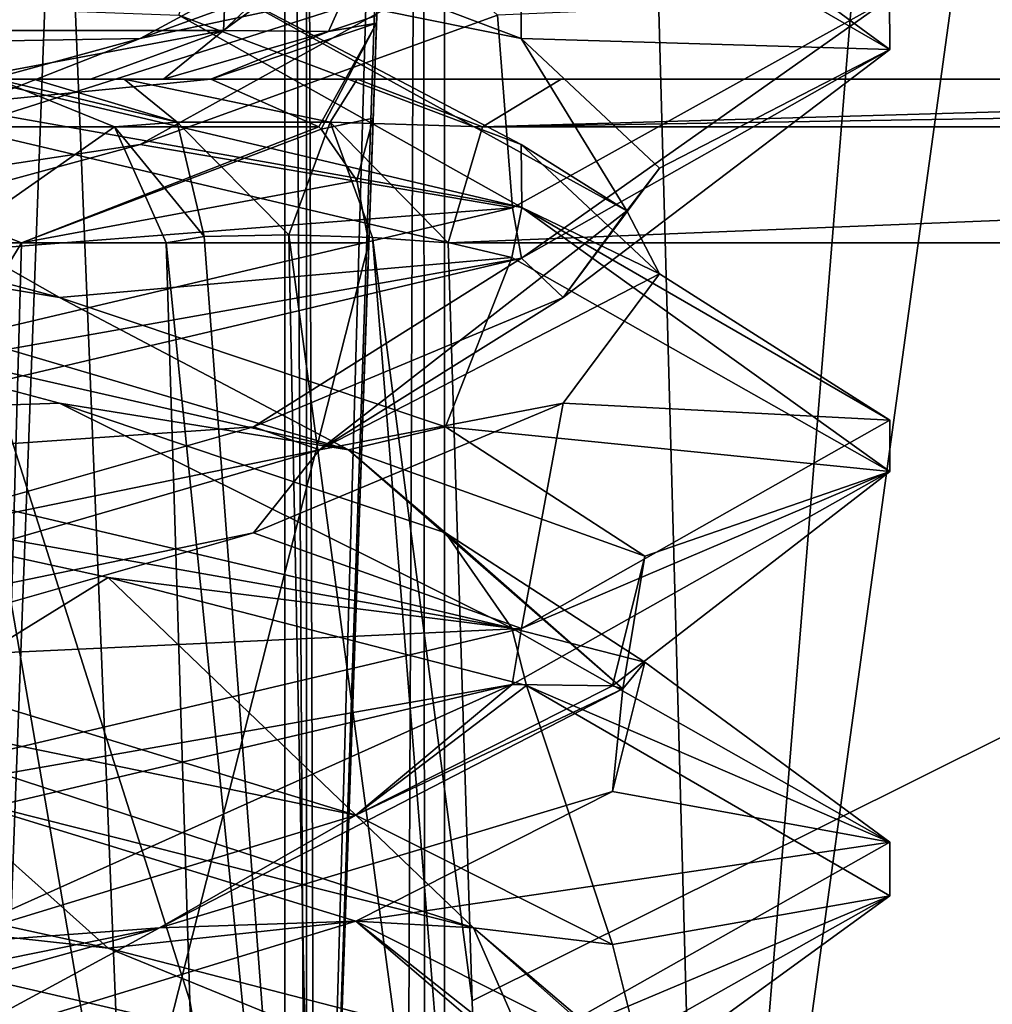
# Model space of a CAD drawing. Header units: millimetres. Extents: x -18.9 to 18.9, y -8.8 to 39.
# Tile 290 of 332: x 10.4 to 11.6, y 25.3 to 26.5. Entities that reach past the tile are written whole.
import ezdxf

# ---------------------------------------------------------------- set-up
doc = ezdxf.new("R2010")
doc.units = ezdxf.units.MM
doc.header["$LTSCALE"] = 41.718519
for name, color, linetype in [('1', 7, 'CONTINUOUS'), ('15', 7, 'CONTINUOUS'), ('177', 7, 'CONTINUOUS'), ('178', 7, 'CONTINUOUS'), ('181', 7, 'CONTINUOUS'), ('1895', 7, 'CONTINUOUS'), ('1896', 7, 'CONTINUOUS'), ('1897', 7, 'CONTINUOUS'), ('1898', 7, 'CONTINUOUS'), ('1899', 7, 'CONTINUOUS'), ('1900', 7, 'CONTINUOUS'), ('1901', 7, 'CONTINUOUS'), ('1902', 7, 'CONTINUOUS'), ('1903', 7, 'CONTINUOUS'), ('1916', 7, 'CONTINUOUS'), ('1917', 7, 'CONTINUOUS'), ('1918', 7, 'CONTINUOUS'), ('193', 7, 'CONTINUOUS'), ('2', 7, 'CONTINUOUS'), ('2008', 7, 'CONTINUOUS'), ('311', 7, 'CONTINUOUS'), ('313', 7, 'CONTINUOUS'), ('315', 7, 'CONTINUOUS'), ('32', 7, 'CONTINUOUS'), ('365', 7, 'CONTINUOUS'), ('366', 7, 'CONTINUOUS'), ('367', 7, 'CONTINUOUS'), ('392', 7, 'CONTINUOUS'), ('395', 7, 'CONTINUOUS'), ('396', 7, 'CONTINUOUS'), ('397', 7, 'CONTINUOUS'), ('7', 7, 'CONTINUOUS'), ('8', 7, 'CONTINUOUS')]:
    doc.layers.add(name, color=color, linetype=linetype)

msp = doc.modelspace()

# ---------------------------------------------------------------- linework, layer by layer
at = {"layer": '1', "color": 7, "linetype": 'Continuous'}
for points in [[(9.0291, 26.4, -14.874), (12.9799, 26.4, -11.588), (9.0598, -3.5, -14.8553), (9.0291, 26.4, -14.874)], [(9.0598, -3.5, -14.8553), (12.9799, 26.4, -11.588), (11.4495, -3.5, -13.1023), (9.0598, -3.5, -14.8553)], [(11.4495, -3.5, -13.1023), (12.9799, 26.4, -11.588), (13.5068, -3.5, -10.9693), (11.4495, -3.5, -13.1023)]]:
    msp.add_3dface(points, dxfattribs=at)
at = {"layer": '15', "color": 7, "linetype": 'Continuous'}
for points in [[(9.3355, 27.7834, 14.6836), (10.7441, -3.5, 13.6867), (9.3538, 28.967, 14.672), (9.3355, 27.7834, 14.6836)], [(9.3538, 28.967, 14.672), (10.7441, -3.5, 13.6867), (10.0229, 28.967, 14.2233), (9.3538, 28.967, 14.672)], [(10.0229, 28.967, 14.2233), (10.7441, -3.5, 13.6867), (10.7441, 28.967, 13.6867), (10.0229, 28.967, 14.2233)], [(9.3172, 26.6, 14.6952), (10.7441, -3.5, 13.6867), (9.3355, 27.7834, 14.6836), (9.3172, 26.6, 14.6952)], [(9.1871, 26.4658, 14.7769), (10.7441, -3.5, 13.6867), (9.3172, 26.6, 14.6952), (9.1871, 26.4658, 14.7769)], [(9.1731, 26.4554, 14.7856), (10.7441, -3.5, 13.6867), (9.1871, 26.4658, 14.7769), (9.1731, 26.4554, 14.7856)], [(9.021, 26.4, 14.8789), (10.7441, -3.5, 13.6867), (9.1731, 26.4554, 14.7856), (9.021, 26.4, 14.8789)], [(5.9019, -3.5, 16.3685), (10.7441, -3.5, 13.6867), (9.021, 26.4, 14.8789), (5.9019, -3.5, 16.3685)]]:
    msp.add_3dface(points, dxfattribs=at)
at = {"layer": '177', "color": 7, "linetype": 'Continuous'}
for points in [[(11.1255, 34.2886, -5.425), (11.1093, 34.229, -5.6856), (10.7802, 24.4, -5.425), (11.1255, 34.2886, -5.425)], [(11.1093, 34.229, -5.6856), (11.0598, 34.207, -5.9733), (10.7802, 24.4, -5.425), (11.1093, 34.229, -5.6856)], [(10.7475, 34.207, -6.7199), (10.2068, 34.207, -7.322), (10.3829, 24.4, -6.6473), (10.7475, 34.207, -6.7199)], [(10.7802, 24.4, -5.425), (10.7475, 34.207, -6.7199), (10.3829, 24.4, -6.6473), (10.7802, 24.4, -5.425)], [(11.0598, 34.207, -5.9733), (10.7475, 34.207, -6.7199), (10.7802, 24.4, -5.425), (11.0598, 34.207, -5.9733)]]:
    msp.add_3dface(points, dxfattribs=at)
at = {"layer": '178', "color": 7, "linetype": 'Continuous'}
for points in [[(11.1255, 34.2886, -5.425), (10.7802, 24.4, -5.425), (11.1241, 34.2486, -0.7572), (11.1255, 34.2886, -5.425)], [(11.1241, 34.2486, -0.7572), (10.7802, 24.4, -5.425), (11.1226, 34.207, -0.3315), (11.1241, 34.2486, -0.7572)], [(11.1226, 34.207, -0.3315), (10.7802, 24.4, -5.425), (11.1226, 34.207, 2.7187), (11.1226, 34.207, -0.3315)], [(11.1226, 34.207, 2.7187), (10.7802, 24.4, -5.425), (10.9836, 30.2258, 2.6485), (11.1226, 34.207, 2.7187)], [(10.9836, 30.2258, 2.6485), (10.7802, 24.4, -5.425), (10.8484, 26.3538, -0.5912), (10.9836, 30.2258, 2.6485)], [(10.8523, 26.466, -0.2977), (10.9836, 30.2258, 2.6485), (10.8484, 26.3538, -0.5912), (10.8523, 26.466, -0.2977)], [(10.8526, 26.475, -0.2706), (10.9836, 30.2258, 2.6485), (10.8523, 26.466, -0.2977), (10.8526, 26.475, -0.2706)], [(10.7802, 24.4, -5.425), (10.8433, 26.207, -0.925), (10.8484, 26.3538, -0.5912), (10.7802, 24.4, -5.425)], [(10.7802, 24.4, -5.425), (10.7802, 24.4, -0.925), (10.8433, 26.207, -0.925), (10.7802, 24.4, -5.425)]]:
    msp.add_3dface(points, dxfattribs=at)
at = {"layer": '181', "color": 7, "linetype": 'Continuous'}
for points in [[(9.3607, 26.207, 1.1139), (10.433, 26.207, 0.3361), (9.3422, 24.4, 1.0534), (9.3607, 26.207, 1.1139)], [(9.3422, 24.4, 1.0534), (10.433, 26.207, 0.3361), (10.3829, 24.4, 0.2973), (9.3422, 24.4, 1.0534)], [(10.8433, 26.207, -0.925), (10.7802, 24.4, -0.925), (10.3829, 24.4, 0.2973), (10.8433, 26.207, -0.925)], [(10.433, 26.207, 0.3361), (10.8433, 26.207, -0.925), (10.3829, 24.4, 0.2973), (10.433, 26.207, 0.3361)]]:
    msp.add_3dface(points, dxfattribs=at)
at = {"layer": '1895', "color": 7, "linetype": 'Continuous'}
for points in [[(10.4781, 26.0174, 7.2421), (9.9586, 26, 6.8562), (9.905, 26.1701, 7.128), (10.4781, 26.0174, 7.2421)], [(11.0124, 25.752, 7.2888), (9.9586, 26, 6.8562), (10.4781, 26.0174, 7.2421), (11.0124, 25.752, 7.2888)], [(10.9339, 25.8646, 7.6078), (11.0124, 25.752, 7.2888), (10.4781, 26.0174, 7.2421), (10.9339, 25.8646, 7.6078)], [(11.1693, 25.7118, 8.1428), (11.0124, 25.752, 7.2888), (10.9339, 25.8646, 7.6078), (11.1693, 25.7118, 8.1428)], [(11.4586, 25.4995, 8.3585), (11.0124, 25.752, 7.2888), (11.1693, 25.7118, 8.1428), (11.4586, 25.4995, 8.3585)], [(11.131, 25.559, 8.7259), (11.4586, 25.4995, 8.3585), (11.1693, 25.7118, 8.1428), (11.131, 25.559, 8.7259)], [(10.8279, 25.4062, 9.2255), (11.4586, 25.4995, 8.3585), (11.131, 25.559, 8.7259), (10.8279, 25.4062, 9.2255)], [(11.0127, 25.248, 9.4234), (11.4586, 25.4995, 8.3585), (10.8279, 25.4062, 9.2255), (11.0127, 25.248, 9.4234)], [(10.3283, 25.2535, 9.5287), (11.0127, 25.248, 9.4234), (10.8279, 25.4062, 9.2255), (10.3283, 25.2535, 9.5287)]]:
    msp.add_3dface(points, dxfattribs=at)
at = {"layer": '1896', "color": 7, "linetype": 'Continuous'}
for points in [[(10.4781, 26.1424, 7.2421), (9.8626, 26.2444, 7.1668), (9.905, 26.2951, 7.128), (10.4781, 26.1424, 7.2421)], [(10.8192, 25.9623, 7.5296), (9.905, 26.1701, 7.128), (9.8626, 26.2444, 7.1668), (10.8192, 25.9623, 7.5296)], [(10.8192, 25.9623, 7.5296), (9.8626, 26.2444, 7.1668), (10.4781, 26.1424, 7.2421), (10.8192, 25.9623, 7.5296)], [(10.4781, 26.0174, 7.2421), (9.905, 26.1701, 7.128), (10.8192, 25.9623, 7.5296), (10.4781, 26.0174, 7.2421)], [(10.9339, 25.9896, 7.6078), (10.8192, 25.9623, 7.5296), (10.4781, 26.1424, 7.2421), (10.9339, 25.9896, 7.6078)], [(10.9339, 25.8646, 7.6078), (10.4781, 26.0174, 7.2421), (10.8192, 25.9623, 7.5296), (10.9339, 25.8646, 7.6078)], [(11.1693, 25.8368, 8.1428), (10.8192, 25.9623, 7.5296), (10.9339, 25.9896, 7.6078), (11.1693, 25.8368, 8.1428)], [(11.1432, 25.6803, 8.5001), (10.9339, 25.8646, 7.6078), (10.8192, 25.9623, 7.5296), (11.1432, 25.6803, 8.5001)], [(11.1432, 25.6803, 8.5001), (10.8192, 25.9623, 7.5296), (11.1693, 25.8368, 8.1428), (11.1432, 25.6803, 8.5001)], [(11.1693, 25.7118, 8.1428), (10.9339, 25.8646, 7.6078), (11.1432, 25.6803, 8.5001), (11.1693, 25.7118, 8.1428)], [(11.131, 25.684, 8.7259), (11.1432, 25.6803, 8.5001), (11.1693, 25.8368, 8.1428), (11.131, 25.684, 8.7259)], [(11.131, 25.559, 8.7259), (11.1693, 25.7118, 8.1428), (11.1432, 25.6803, 8.5001), (11.131, 25.559, 8.7259)], [(10.5963, 25.3982, 9.3648), (11.131, 25.559, 8.7259), (11.1432, 25.6803, 8.5001), (10.5963, 25.3982, 9.3648)], [(10.5963, 25.3982, 9.3648), (11.1432, 25.6803, 8.5001), (10.8279, 25.5312, 9.2255), (10.5963, 25.3982, 9.3648)], [(10.8279, 25.5312, 9.2255), (11.1432, 25.6803, 8.5001), (11.131, 25.684, 8.7259), (10.8279, 25.5312, 9.2255)], [(10.8279, 25.4062, 9.2255), (11.131, 25.559, 8.7259), (10.5963, 25.3982, 9.3648), (10.8279, 25.4062, 9.2255)], [(10.3283, 25.3785, 9.5287), (10.5963, 25.3982, 9.3648), (10.8279, 25.5312, 9.2255), (10.3283, 25.3785, 9.5287)], [(9.5807, 25.1162, 9.4881), (10.3283, 25.2535, 9.5287), (10.5963, 25.3982, 9.3648), (9.5807, 25.1162, 9.4881)], [(9.5807, 25.1162, 9.4881), (10.5963, 25.3982, 9.3648), (9.7451, 25.2257, 9.5669), (9.5807, 25.1162, 9.4881)], [(9.7451, 25.2257, 9.5669), (10.5963, 25.3982, 9.3648), (10.3283, 25.3785, 9.5287), (9.7451, 25.2257, 9.5669)], [(10.3283, 25.2535, 9.5287), (10.8279, 25.4062, 9.2255), (10.5963, 25.3982, 9.3648), (10.3283, 25.2535, 9.5287)]]:
    msp.add_3dface(points, dxfattribs=at)
at = {"layer": '1897', "color": 7, "linetype": 'Continuous'}
for points in [[(9.9586, 26.4375, 6.8562), (10.4781, 26.1424, 7.2421), (9.905, 26.2951, 7.128), (9.9586, 26.4375, 6.8562)], [(10.4781, 26.1424, 7.2421), (9.9586, 26.4375, 6.8562), (11.0124, 26.1895, 7.2888), (10.4781, 26.1424, 7.2421)], [(10.9339, 25.9896, 7.6078), (10.4781, 26.1424, 7.2421), (11.0124, 26.1895, 7.2888), (10.9339, 25.9896, 7.6078)], [(11.4586, 25.937, 8.3585), (10.9339, 25.9896, 7.6078), (11.0124, 26.1895, 7.2888), (11.4586, 25.937, 8.3585)], [(11.1693, 25.8368, 8.1428), (10.9339, 25.9896, 7.6078), (11.4586, 25.937, 8.3585), (11.1693, 25.8368, 8.1428)], [(11.0127, 25.6855, 9.4234), (11.131, 25.684, 8.7259), (11.4586, 25.937, 8.3585), (11.0127, 25.6855, 9.4234)], [(11.131, 25.684, 8.7259), (11.1693, 25.8368, 8.1428), (11.4586, 25.937, 8.3585), (11.131, 25.684, 8.7259)], [(9.9586, 25.4375, 9.8562), (10.3283, 25.3785, 9.5287), (11.0127, 25.6855, 9.4234), (9.9586, 25.4375, 9.8562)], [(10.3283, 25.3785, 9.5287), (10.8279, 25.5312, 9.2255), (11.0127, 25.6855, 9.4234), (10.3283, 25.3785, 9.5287)], [(10.8279, 25.5312, 9.2255), (11.131, 25.684, 8.7259), (11.0127, 25.6855, 9.4234), (10.8279, 25.5312, 9.2255)]]:
    msp.add_3dface(points, dxfattribs=at)
at = {"layer": '1898', "color": 7, "linetype": 'Continuous'}
for points in [[(9.9586, 26.5, 6.8562), (10.6191, 26.4757, 7.3194), (11.024, 26.2486, 7.3004), (9.9586, 26.5, 6.8562)], [(10.6191, 26.4757, 7.3194), (11.0232, 26.3229, 7.7416), (11.024, 26.2486, 7.3004), (10.6191, 26.4757, 7.3194)], [(11.0232, 26.3229, 7.7416), (11.1868, 26.1701, 8.3026), (11.024, 26.2486, 7.3004), (11.0232, 26.3229, 7.7416)], [(11.024, 26.2486, 7.3004), (11.1868, 26.1701, 8.3026), (11.4585, 25.9975, 8.3682), (11.024, 26.2486, 7.3004)], [(11.1868, 26.1701, 8.3026), (11.0728, 26.0174, 8.8758), (11.4585, 25.9975, 8.3682), (11.1868, 26.1701, 8.3026)], [(11.0728, 26.0174, 8.8758), (10.707, 25.8646, 9.3316), (11.0238, 25.7514, 9.4123), (11.0728, 26.0174, 8.8758)], [(11.4585, 25.9975, 8.3682), (11.0728, 26.0174, 8.8758), (11.0238, 25.7514, 9.4123), (11.4585, 25.9975, 8.3682)], [(10.707, 25.8646, 9.3316), (10.1721, 25.7118, 9.5669), (11.0238, 25.7514, 9.4123), (10.707, 25.8646, 9.3316)], [(10.1721, 25.7118, 9.5669), (9.9586, 25.5, 9.8562), (11.0238, 25.7514, 9.4123), (10.1721, 25.7118, 9.5669)]]:
    msp.add_3dface(points, dxfattribs=at)
at = {"layer": '1899', "color": 7, "linetype": 'Continuous'}
for points in [[(11.0232, 26.4479, 7.7416), (10.6364, 26.5264, 7.3742), (10.6191, 26.6007, 7.3194), (11.0232, 26.4479, 7.7416)], [(11.0232, 26.3229, 7.7416), (10.6191, 26.4757, 7.3194), (10.6364, 26.5264, 7.3742), (11.0232, 26.3229, 7.7416)], [(11.148, 26.2444, 8.2602), (11.0232, 26.3229, 7.7416), (10.6364, 26.5264, 7.3742), (11.148, 26.2444, 8.2602)], [(11.148, 26.2444, 8.2602), (10.6364, 26.5264, 7.3742), (11.0232, 26.4479, 7.7416), (11.148, 26.2444, 8.2602)], [(11.1868, 26.2951, 8.3026), (11.148, 26.2444, 8.2602), (11.0232, 26.4479, 7.7416), (11.1868, 26.2951, 8.3026)], [(11.1868, 26.1701, 8.3026), (11.0232, 26.3229, 7.7416), (11.148, 26.2444, 8.2602), (11.1868, 26.1701, 8.3026)], [(11.0728, 26.1424, 8.8758), (11.148, 26.2444, 8.2602), (11.1868, 26.2951, 8.3026), (11.0728, 26.1424, 8.8758)], [(10.7852, 25.9623, 9.2168), (11.1868, 26.1701, 8.3026), (11.148, 26.2444, 8.2602), (10.7852, 25.9623, 9.2168)], [(10.7852, 25.9623, 9.2168), (11.148, 26.2444, 8.2602), (11.0728, 26.1424, 8.8758), (10.7852, 25.9623, 9.2168)], [(11.0728, 26.0174, 8.8758), (11.1868, 26.1701, 8.3026), (10.7852, 25.9623, 9.2168), (11.0728, 26.0174, 8.8758)], [(10.707, 25.9896, 9.3316), (10.7852, 25.9623, 9.2168), (11.0728, 26.1424, 8.8758), (10.707, 25.9896, 9.3316)], [(10.707, 25.8646, 9.3316), (11.0728, 26.0174, 8.8758), (10.7852, 25.9623, 9.2168), (10.707, 25.8646, 9.3316)], [(10.1721, 25.8368, 9.5669), (10.7852, 25.9623, 9.2168), (10.707, 25.9896, 9.3316), (10.1721, 25.8368, 9.5669)], [(9.8147, 25.6803, 9.5408), (10.707, 25.8646, 9.3316), (10.7852, 25.9623, 9.2168), (9.8147, 25.6803, 9.5408)], [(9.8147, 25.6803, 9.5408), (10.7852, 25.9623, 9.2168), (10.1721, 25.8368, 9.5669), (9.8147, 25.6803, 9.5408)], [(10.1721, 25.7118, 9.5669), (10.707, 25.8646, 9.3316), (9.8147, 25.6803, 9.5408), (10.1721, 25.7118, 9.5669)]]:
    msp.add_3dface(points, dxfattribs=at)
at = {"layer": '1900', "color": 7, "linetype": 'Continuous'}
for points in [[(11.0232, 26.4479, 7.7416), (10.6191, 26.6007, 7.3194), (11.0242, 26.686, 7.3005), (11.0232, 26.4479, 7.7416)], [(11.4585, 26.435, 8.3682), (11.0232, 26.4479, 7.7416), (11.0242, 26.686, 7.3005), (11.4585, 26.435, 8.3682)], [(11.1868, 26.2951, 8.3026), (11.0232, 26.4479, 7.7416), (11.4585, 26.435, 8.3682), (11.1868, 26.2951, 8.3026)], [(11.0238, 26.1889, 9.4123), (11.0728, 26.1424, 8.8758), (11.4585, 26.435, 8.3682), (11.0238, 26.1889, 9.4123)], [(11.0728, 26.1424, 8.8758), (11.1868, 26.2951, 8.3026), (11.4585, 26.435, 8.3682), (11.0728, 26.1424, 8.8758)], [(9.9586, 25.9375, 9.8562), (10.707, 25.9896, 9.3316), (11.0238, 26.1889, 9.4123), (9.9586, 25.9375, 9.8562)], [(10.707, 25.9896, 9.3316), (11.0728, 26.1424, 8.8758), (11.0238, 26.1889, 9.4123), (10.707, 25.9896, 9.3316)], [(9.9586, 25.9375, 9.8562), (10.1721, 25.8368, 9.5669), (10.707, 25.9896, 9.3316), (9.9586, 25.9375, 9.8562)]]:
    msp.add_3dface(points, dxfattribs=at)
at = {"layer": '1901', "color": 7, "linetype": 'Continuous'}
for points in [[(11.0129, 26.2481, 9.4232), (11.4584, 26.4958, 8.3759), (10.9954, 26.4757, 9.0168), (11.0129, 26.2481, 9.4232)], [(10.5733, 26.3229, 9.4209), (11.0129, 26.2481, 9.4232), (10.9954, 26.4757, 9.0168), (10.5733, 26.3229, 9.4209)], [(10.0122, 26.1701, 9.5844), (11.0129, 26.2481, 9.4232), (10.5733, 26.3229, 9.4209), (10.0122, 26.1701, 9.5844)], [(9.9586, 26, 9.8562), (11.0129, 26.2481, 9.4232), (10.0122, 26.1701, 9.5844), (9.9586, 26, 9.8562)]]:
    msp.add_3dface(points, dxfattribs=at)
at = {"layer": '1902', "color": 7, "linetype": 'Continuous'}
for points in [[(10.5733, 26.4479, 9.4209), (10.9406, 26.5264, 9.0341), (10.9954, 26.6007, 9.0168), (10.5733, 26.4479, 9.4209)], [(10.0546, 26.2444, 9.5457), (10.5733, 26.3229, 9.4209), (10.9406, 26.5264, 9.0341), (10.0546, 26.2444, 9.5457)], [(10.0546, 26.2444, 9.5457), (10.9406, 26.5264, 9.0341), (10.5733, 26.4479, 9.4209), (10.0546, 26.2444, 9.5457)], [(10.5733, 26.3229, 9.4209), (10.9954, 26.4757, 9.0168), (10.9406, 26.5264, 9.0341), (10.5733, 26.3229, 9.4209)], [(10.0122, 26.2951, 9.5844), (10.0546, 26.2444, 9.5457), (10.5733, 26.4479, 9.4209), (10.0122, 26.2951, 9.5844)], [(10.0122, 26.1701, 9.5844), (10.5733, 26.3229, 9.4209), (10.0546, 26.2444, 9.5457), (10.0122, 26.1701, 9.5844)]]:
    msp.add_3dface(points, dxfattribs=at)
at = {"layer": '1903', "color": 7, "linetype": 'Continuous'}
for points in [[(9.9586, 26.4375, 9.8562), (10.5733, 26.4479, 9.4209), (11.0129, 26.6856, 9.4232), (9.9586, 26.4375, 9.8562)], [(10.5733, 26.4479, 9.4209), (10.9954, 26.6007, 9.0168), (11.0129, 26.6856, 9.4232), (10.5733, 26.4479, 9.4209)], [(9.9586, 26.4375, 9.8562), (10.0122, 26.2951, 9.5844), (10.5733, 26.4479, 9.4209), (9.9586, 26.4375, 9.8562)], [(10.1721, 25.2257, 7.1455), (9.9586, 25.4375, 6.8562), (10.9307, 25.2131, 7.2139), (10.1721, 25.2257, 7.1455)]]:
    msp.add_3dface(points, dxfattribs=at)
at = {"layer": '1916', "color": 7, "linetype": 'Continuous'}
for points in [[(9.9586, 25.5, 6.8562), (10.3283, 25.559, 7.1838), (10.5357, 25.3743, 6.9717), (9.9586, 25.5, 6.8562)], [(10.3283, 25.559, 7.1838), (10.8279, 25.4062, 7.4869), (10.5357, 25.3743, 6.9717), (10.3283, 25.559, 7.1838)], [(10.5357, 25.3743, 6.9717), (10.8279, 25.4062, 7.4869), (11.0297, 25.2468, 7.3061), (10.5357, 25.3743, 6.9717)], [(10.8279, 25.4062, 7.4869), (11.131, 25.2535, 7.9866), (11.0297, 25.2468, 7.3061), (10.8279, 25.4062, 7.4869)]]:
    msp.add_3dface(points, dxfattribs=at)
at = {"layer": '1917', "color": 7, "linetype": 'Continuous'}
for points in [[(10.8279, 25.5312, 7.4869), (10.1024, 25.6803, 7.1717), (10.3283, 25.684, 7.1838), (10.8279, 25.5312, 7.4869)], [(10.9671, 25.3982, 7.7185), (10.3283, 25.559, 7.1838), (10.1024, 25.6803, 7.1717), (10.9671, 25.3982, 7.7185)], [(10.9671, 25.3982, 7.7185), (10.1024, 25.6803, 7.1717), (10.8279, 25.5312, 7.4869), (10.9671, 25.3982, 7.7185)], [(10.8279, 25.4062, 7.4869), (10.3283, 25.559, 7.1838), (10.9671, 25.3982, 7.7185), (10.8279, 25.4062, 7.4869)], [(11.131, 25.3785, 7.9866), (10.9671, 25.3982, 7.7185), (10.8279, 25.5312, 7.4869), (11.131, 25.3785, 7.9866)], [(11.131, 25.2535, 7.9866), (10.8279, 25.4062, 7.4869), (10.9671, 25.3982, 7.7185), (11.131, 25.2535, 7.9866)], [(11.0904, 25.1162, 8.7341), (11.131, 25.2535, 7.9866), (10.9671, 25.3982, 7.7185), (11.0904, 25.1162, 8.7341)], [(11.0904, 25.1162, 8.7341), (10.9671, 25.3982, 7.7185), (11.1693, 25.2257, 8.5697), (11.0904, 25.1162, 8.7341)], [(11.1693, 25.2257, 8.5697), (10.9671, 25.3982, 7.7185), (11.131, 25.3785, 7.9866), (11.1693, 25.2257, 8.5697)]]:
    msp.add_3dface(points, dxfattribs=at)
at = {"layer": '1918', "color": 7, "linetype": 'Continuous'}
for points in [[(10.3283, 25.684, 7.1838), (9.9586, 25.9375, 6.8562), (10.5357, 25.8118, 6.9717), (10.3283, 25.684, 7.1838)], [(10.8279, 25.5312, 7.4869), (10.3283, 25.684, 7.1838), (10.5357, 25.8118, 6.9717), (10.8279, 25.5312, 7.4869)], [(11.0297, 25.6843, 7.3061), (10.8279, 25.5312, 7.4869), (10.5357, 25.8118, 6.9717), (11.0297, 25.6843, 7.3061)], [(11.131, 25.3785, 7.9866), (10.8279, 25.5312, 7.4869), (11.0297, 25.6843, 7.3061), (11.131, 25.3785, 7.9866)], [(11.4586, 25.4362, 8.3626), (11.131, 25.3785, 7.9866), (11.0297, 25.6843, 7.3061), (11.4586, 25.4362, 8.3626)], [(11.0161, 25.1866, 9.42), (11.1693, 25.2257, 8.5697), (11.4586, 25.4362, 8.3626), (11.0161, 25.1866, 9.42)], [(11.1693, 25.2257, 8.5697), (11.131, 25.3785, 7.9866), (11.4586, 25.4362, 8.3626), (11.1693, 25.2257, 8.5697)]]:
    msp.add_3dface(points, dxfattribs=at)
at = {"layer": '193', "color": 7, "linetype": 'Continuous'}
for points in [[(9.7953, 26.593, -9.6279), (10.9356, 34.207, -8.8349), (9.8146, 24.4, -9.702), (9.7953, 26.593, -9.6279)], [(10.9356, 34.207, -8.8349), (10.9724, 34.207, -8.8105), (9.8146, 24.4, -9.702), (10.9356, 34.207, -8.8349)], [(9.8146, 24.4, -9.702), (10.9724, 34.207, -8.8105), (11.2432, 24.4, -9.0398), (9.8146, 24.4, -9.702)], [(10.9724, 34.207, -8.8105), (12.0413, 34.207, -7.7618), (11.2432, 24.4, -9.0398), (10.9724, 34.207, -8.8105)], [(12.0413, 34.207, -7.7618), (12.1539, 31.0109, -7.7953), (11.2432, 24.4, -9.0398), (12.0413, 34.207, -7.7618)], [(12.1539, 31.0109, -7.7953), (12.2965, 26.2162, -7.8833), (11.2432, 24.4, -9.0398), (12.1539, 31.0109, -7.7953)], [(12.2965, 26.2162, -7.8833), (12.3236, 25.304, -7.9002), (11.2432, 24.4, -9.0398), (12.2965, 26.2162, -7.8833)]]:
    msp.add_3dface(points, dxfattribs=at)
at = {"layer": '2', "color": 7, "linetype": 'Continuous'}
for points in [[(6.1569, 26.4, 2.7136), (4.9569, 26.4, 2.9756), (10.6007, 26.4, 2.7617), (6.1569, 26.4, 2.7136)], [(10.6007, 26.4, 2.7617), (4.9569, 26.4, 2.9756), (10.5146, 26.4, 2.842), (10.6007, 26.4, 2.7617)], [(10.5146, 26.4, 2.842), (4.9569, 26.4, 2.9756), (10.3638, 26.4, 2.8867), (10.5146, 26.4, 2.842)], [(6.1569, 26.4, 2.5818), (6.1569, 26.4, 2.7136), (10.6569, 26.4, 2.5869), (6.1569, 26.4, 2.5818)], [(10.6569, 26.4, 2.5869), (6.1569, 26.4, 2.7136), (10.6007, 26.4, 2.7617), (10.6569, 26.4, 2.5869)], [(9.4997, 26.4, 1.2775), (6.1569, 26.4, 2.5818), (10.6569, 26.4, 2.5869), (9.4997, 26.4, 1.2775)], [(9.0291, 26.4, -14.874), (8.9307, 26.4, -13.3531), (10.8296, 26.4, -12.462), (9.0291, 26.4, -14.874)], [(8.9307, 26.4, -13.3531), (9.3019, 26.4, -12.2082), (10.8296, 26.4, -12.462), (8.9307, 26.4, -13.3531)], [(12.9799, 26.4, -11.588), (9.0291, 26.4, -14.874), (11.0703, 26.4, -12.3605), (12.9799, 26.4, -11.588)], [(11.0703, 26.4, -12.3605), (9.0291, 26.4, -14.874), (10.8296, 26.4, -12.462), (11.0703, 26.4, -12.3605)], [(10.8296, 26.4, -12.462), (9.3019, 26.4, -12.2082), (10.5545, 26.4, -12.3756), (10.8296, 26.4, -12.462)], [(10.5545, 26.4, -12.3756), (9.3019, 26.4, -12.2082), (10.4474, 26.4, -12.2444), (10.5545, 26.4, -12.3756)], [(10.4474, 26.4, -12.2444), (9.3019, 26.4, -12.2082), (10.4042, 26.4, -12.0795), (10.4474, 26.4, -12.2444)], [(10.152, 26.4, 0.9139), (9.4997, 26.4, 1.2775), (10.6569, 26.4, 2.5869), (10.152, 26.4, 0.9139)], [(10.6569, 26.4, 0.3638), (10.152, 26.4, 0.9139), (10.6569, 26.4, 2.5869), (10.6569, 26.4, 0.3638)], [(12.9179, 26.4, -10.4141), (12.9799, 26.4, -11.588), (11.0703, 26.4, -12.3605), (12.9179, 26.4, -10.4141)]]:
    msp.add_3dface(points, dxfattribs=at)
at = {"layer": '2008', "color": 7, "linetype": 'Continuous'}
for points in [[(11.4585, 26.435, 8.3682), (11.0242, 26.686, 7.3005), (11.036, 26.7449, 7.3126), (11.4585, 26.435, 8.3682)], [(11.4585, 26.435, 8.3682), (11.036, 26.7449, 7.3126), (11.4584, 26.4958, 8.3759), (11.4585, 26.435, 8.3682)], [(9.9586, 26.5, 9.8562), (9.9586, 26.4375, 9.8562), (11.0129, 26.6856, 9.4232), (9.9586, 26.5, 9.8562)], [(9.9586, 26.4375, 6.8562), (9.9586, 26.5, 6.8562), (11.024, 26.2486, 7.3004), (9.9586, 26.4375, 6.8562)], [(11.0238, 26.1889, 9.4123), (11.4584, 26.4958, 8.3759), (11.0129, 26.2481, 9.4232), (11.0238, 26.1889, 9.4123)], [(11.0238, 26.1889, 9.4123), (11.4585, 26.435, 8.3682), (11.4584, 26.4958, 8.3759), (11.0238, 26.1889, 9.4123)], [(11.0124, 26.1895, 7.2888), (9.9586, 26.4375, 6.8562), (11.024, 26.2486, 7.3004), (11.0124, 26.1895, 7.2888)], [(9.9586, 26, 9.8562), (11.0238, 26.1889, 9.4123), (11.0129, 26.2481, 9.4232), (9.9586, 26, 9.8562)], [(11.4586, 25.937, 8.3585), (11.0124, 26.1895, 7.2888), (11.024, 26.2486, 7.3004), (11.4586, 25.937, 8.3585)], [(11.4586, 25.937, 8.3585), (11.024, 26.2486, 7.3004), (11.4585, 25.9975, 8.3682), (11.4586, 25.937, 8.3585)], [(9.9586, 26, 9.8562), (9.9586, 25.9375, 9.8562), (11.0238, 26.1889, 9.4123), (9.9586, 26, 9.8562)], [(9.9586, 25.9375, 6.8562), (9.9586, 26, 6.8562), (11.0124, 25.752, 7.2888), (9.9586, 25.9375, 6.8562)], [(11.4586, 25.937, 8.3585), (11.4585, 25.9975, 8.3682), (11.0238, 25.7514, 9.4123), (11.4586, 25.937, 8.3585)], [(9.9586, 25.9375, 6.8562), (11.0124, 25.752, 7.2888), (10.5357, 25.8118, 6.9717), (9.9586, 25.9375, 6.8562)], [(11.0127, 25.6855, 9.4234), (11.4586, 25.937, 8.3585), (11.0238, 25.7514, 9.4123), (11.0127, 25.6855, 9.4234)], [(11.0124, 25.752, 7.2888), (11.0297, 25.6843, 7.3061), (10.5357, 25.8118, 6.9717), (11.0124, 25.752, 7.2888)], [(9.9586, 25.5, 9.8562), (11.0127, 25.6855, 9.4234), (11.0238, 25.7514, 9.4123), (9.9586, 25.5, 9.8562)], [(11.0124, 25.752, 7.2888), (11.4586, 25.4995, 8.3585), (11.0297, 25.6843, 7.3061), (11.0124, 25.752, 7.2888)], [(9.9586, 25.5, 9.8562), (9.9586, 25.4375, 9.8562), (11.0127, 25.6855, 9.4234), (9.9586, 25.5, 9.8562)], [(11.4586, 25.4995, 8.3585), (11.4586, 25.4362, 8.3626), (11.0297, 25.6843, 7.3061), (11.4586, 25.4995, 8.3585)], [(9.9586, 25.4375, 6.8562), (9.9586, 25.5, 6.8562), (10.5357, 25.3743, 6.9717), (9.9586, 25.4375, 6.8562)], [(11.4586, 25.4995, 8.3585), (11.0127, 25.248, 9.4234), (11.4586, 25.4362, 8.3626), (11.4586, 25.4995, 8.3585)], [(10.9307, 25.2131, 7.2139), (9.9586, 25.4375, 6.8562), (10.5357, 25.3743, 6.9717), (10.9307, 25.2131, 7.2139)], [(11.0127, 25.248, 9.4234), (11.0161, 25.1866, 9.42), (11.4586, 25.4362, 8.3626), (11.0127, 25.248, 9.4234)], [(10.9307, 25.2131, 7.2139), (10.5357, 25.3743, 6.9717), (11.0297, 25.2468, 7.3061), (10.9307, 25.2131, 7.2139)]]:
    msp.add_3dface(points, dxfattribs=at)
at = {"layer": '311', "color": 7, "linetype": 'Continuous'}
for points in [[(10.6039, 26.207, -12.0711), (10.3474, 26.207, -10.9347), (10.6319, 25.3119, -12.0078), (10.6039, 26.207, -12.0711)], [(10.6319, 25.3119, -12.0078), (10.3474, 26.207, -10.9347), (10.6593, 24.4, -11.9439), (10.6319, 25.3119, -12.0078)], [(10.6593, 24.4, -11.9439), (10.3474, 26.207, -10.9347), (10.3809, 24.4, -10.8535), (10.6593, 24.4, -11.9439)]]:
    msp.add_3dface(points, dxfattribs=at)
at = {"layer": '313', "color": 7, "linetype": 'Continuous'}
for points in [[(10.9369, 26.207, -12.2116), (10.9653, 25.3119, -12.144), (12.7625, 26.207, -10.2888), (10.9369, 26.207, -12.2116)], [(10.9653, 25.3119, -12.144), (10.9931, 24.4, -12.0758), (12.7625, 26.207, -10.2888), (10.9653, 25.3119, -12.144)], [(10.9931, 24.4, -12.0758), (12.7203, 24.4, -10.2404), (12.7625, 26.207, -10.2888), (10.9931, 24.4, -12.0758)]]:
    msp.add_3dface(points, dxfattribs=at)
at = {"layer": '315', "color": 7, "linetype": 'Continuous'}
for points in [[(10.6039, 26.207, -12.0711), (10.7853, 24.4, -12.1142), (10.6488, 26.2144, -12.1903), (10.6039, 26.207, -12.0711)], [(10.6488, 26.2144, -12.1903), (10.7853, 24.4, -12.1142), (10.7488, 26.2162, -12.2559), (10.6488, 26.2144, -12.1903)], [(10.7853, 24.4, -12.1142), (10.9931, 24.4, -12.0758), (10.7488, 26.2162, -12.2559), (10.7853, 24.4, -12.1142)], [(10.7488, 26.2162, -12.2559), (10.9931, 24.4, -12.0758), (10.8476, 26.2133, -12.2582), (10.7488, 26.2162, -12.2559)], [(10.9931, 24.4, -12.0758), (10.9653, 25.3119, -12.144), (10.8476, 26.2133, -12.2582), (10.9931, 24.4, -12.0758)], [(10.9653, 25.3119, -12.144), (10.9369, 26.207, -12.2116), (10.8476, 26.2133, -12.2582), (10.9653, 25.3119, -12.144)], [(10.6039, 26.207, -12.0711), (10.6319, 25.3119, -12.0078), (10.7853, 24.4, -12.1142), (10.6039, 26.207, -12.0711)], [(10.6319, 25.3119, -12.0078), (10.6593, 24.4, -11.9439), (10.7853, 24.4, -12.1142), (10.6319, 25.3119, -12.0078)]]:
    msp.add_3dface(points, dxfattribs=at)
at = {"layer": '32', "color": 7, "linetype": 'Continuous'}
for points in [[(10.7699, -3.5, 12.9218), (10.7699, 28.9806, 12.9218), (10.9059, 28.9749, 13.1244), (10.7699, -3.5, 12.9218)], [(10.7441, 28.967, 13.6867), (10.9349, -3.5, 13.3102), (10.9326, 28.9705, 13.346), (10.7441, 28.967, 13.6867)], [(10.7441, 28.967, 13.6867), (10.7441, -3.5, 13.6867), (10.9349, -3.5, 13.3102), (10.7441, 28.967, 13.6867)], [(10.9349, -3.5, 13.3102), (10.7699, -3.5, 12.9218), (10.9059, 28.9749, 13.1244), (10.9349, -3.5, 13.3102)], [(10.9326, 28.9705, 13.346), (10.9349, -3.5, 13.3102), (10.9059, 28.9749, 13.1244), (10.9326, 28.9705, 13.346)]]:
    msp.add_3dface(points, dxfattribs=at)
at = {"layer": '365', "color": 7, "linetype": 'Continuous'}
for points in [[(10.543, 26.3439, -12.0737), (10.4042, 26.4, -12.0795), (10.2913, 26.3439, -10.9586), (10.543, 26.3439, -12.0737)], [(10.3474, 26.207, -10.9347), (10.543, 26.3439, -12.0737), (10.2913, 26.3439, -10.9586), (10.3474, 26.207, -10.9347)], [(10.3474, 26.207, -10.9347), (10.6039, 26.207, -12.0711), (10.543, 26.3439, -12.0737), (10.3474, 26.207, -10.9347)]]:
    msp.add_3dface(points, dxfattribs=at)
at = {"layer": '366', "color": 7, "linetype": 'Continuous'}
for points in [[(10.4474, 26.4, -12.2444), (10.4042, 26.4, -12.0795), (10.6168, 26.3494, -12.2537), (10.4474, 26.4, -12.2444)], [(10.6168, 26.3494, -12.2537), (10.4042, 26.4, -12.0795), (10.543, 26.3439, -12.0737), (10.6168, 26.3494, -12.2537)], [(10.5545, 26.4, -12.3756), (10.4474, 26.4, -12.2444), (10.6168, 26.3494, -12.2537), (10.5545, 26.4, -12.3756)], [(10.8296, 26.4, -12.462), (10.5545, 26.4, -12.3756), (10.7976, 26.3494, -12.3298), (10.8296, 26.4, -12.462)], [(10.7976, 26.3494, -12.3298), (10.5545, 26.4, -12.3756), (10.6168, 26.3494, -12.2537), (10.7976, 26.3494, -12.3298)], [(10.9776, 26.3439, -12.257), (10.8296, 26.4, -12.462), (10.7976, 26.3494, -12.3298), (10.9776, 26.3439, -12.257)], [(11.0703, 26.4, -12.3605), (10.8296, 26.4, -12.462), (10.9776, 26.3439, -12.257), (11.0703, 26.4, -12.3605)], [(10.6488, 26.2144, -12.1903), (10.6168, 26.3494, -12.2537), (10.543, 26.3439, -12.0737), (10.6488, 26.2144, -12.1903)], [(10.6488, 26.2144, -12.1903), (10.7488, 26.2162, -12.2559), (10.6168, 26.3494, -12.2537), (10.6488, 26.2144, -12.1903)], [(10.7488, 26.2162, -12.2559), (10.7976, 26.3494, -12.3298), (10.6168, 26.3494, -12.2537), (10.7488, 26.2162, -12.2559)], [(10.7488, 26.2162, -12.2559), (10.8476, 26.2133, -12.2582), (10.7976, 26.3494, -12.3298), (10.7488, 26.2162, -12.2559)], [(10.8476, 26.2133, -12.2582), (10.9369, 26.207, -12.2116), (10.7976, 26.3494, -12.3298), (10.8476, 26.2133, -12.2582)], [(10.9369, 26.207, -12.2116), (10.9776, 26.3439, -12.257), (10.7976, 26.3494, -12.3298), (10.9369, 26.207, -12.2116)], [(10.6039, 26.207, -12.0711), (10.6488, 26.2144, -12.1903), (10.543, 26.3439, -12.0737), (10.6039, 26.207, -12.0711)]]:
    msp.add_3dface(points, dxfattribs=at)
at = {"layer": '367', "color": 7, "linetype": 'Continuous'}
for points in [[(14.428, 26.4, -8.1955), (12.9179, 26.4, -10.4141), (10.9776, 26.3439, -12.257), (14.428, 26.4, -8.1955)], [(14.3072, 26.3439, -8.1269), (14.428, 26.4, -8.1955), (10.9776, 26.3439, -12.257), (14.3072, 26.3439, -8.1269)], [(12.9179, 26.4, -10.4141), (11.0703, 26.4, -12.3605), (10.9776, 26.3439, -12.257), (12.9179, 26.4, -10.4141)], [(10.9369, 26.207, -12.2116), (12.7625, 26.207, -10.2888), (14.3072, 26.3439, -8.1269), (10.9369, 26.207, -12.2116)], [(10.9369, 26.207, -12.2116), (14.3072, 26.3439, -8.1269), (10.9776, 26.3439, -12.257), (10.9369, 26.207, -12.2116)]]:
    msp.add_3dface(points, dxfattribs=at)
at = {"layer": '392', "color": 7, "linetype": 'Continuous'}
for points in [[(10.152, 26.4, 0.9139), (10.6569, 26.4, 0.3638), (10.0833, 26.3439, 0.7911), (10.152, 26.4, 0.9139)], [(10.0833, 26.3439, 0.7911), (10.6569, 26.4, 0.3638), (10.7844, 26.3438, -0.2083), (10.0833, 26.3439, 0.7911)], [(10.433, 26.207, 0.3361), (9.3607, 26.207, 1.1139), (10.0833, 26.3439, 0.7911), (10.433, 26.207, 0.3361)], [(10.433, 26.207, 0.3361), (10.0833, 26.3439, 0.7911), (10.7844, 26.3438, -0.2083), (10.433, 26.207, 0.3361)], [(10.433, 26.207, 0.3361), (10.7844, 26.3438, -0.2083), (10.7872, 26.341, -0.2255), (10.433, 26.207, 0.3361)], [(10.433, 26.207, 0.3361), (10.7872, 26.341, -0.2255), (10.829, 26.2804, -0.5603), (10.433, 26.207, 0.3361)], [(10.8433, 26.207, -0.925), (10.433, 26.207, 0.3361), (10.829, 26.2804, -0.5603), (10.8433, 26.207, -0.925)]]:
    msp.add_3dface(points, dxfattribs=at)
at = {"layer": '395', "color": 7, "linetype": 'Continuous'}
for points in [[(10.3685, 26.5965, 3.0866), (10.6782, 26.593, 2.9697), (10.3671, 26.4573, 3.0268), (10.3685, 26.5965, 3.0866)], [(10.3671, 26.4573, 3.0268), (10.6782, 26.593, 2.9697), (10.6718, 26.4573, 2.8944), (10.3671, 26.4573, 3.0268)], [(10.8154, 26.5923, 2.7858), (10.8567, 26.593, 2.5869), (10.6718, 26.4573, 2.8944), (10.8154, 26.5923, 2.7858)], [(10.8567, 26.593, 2.5869), (10.7958, 26.4561, 2.5869), (10.6718, 26.4573, 2.8944), (10.8567, 26.593, 2.5869)], [(10.6782, 26.593, 2.9697), (10.8154, 26.5923, 2.7858), (10.6718, 26.4573, 2.8944), (10.6782, 26.593, 2.9697)], [(10.5146, 26.4, 2.842), (10.3638, 26.4, 2.8867), (10.6718, 26.4573, 2.8944), (10.5146, 26.4, 2.842)], [(10.3638, 26.4, 2.8867), (10.3671, 26.4573, 3.0268), (10.6718, 26.4573, 2.8944), (10.3638, 26.4, 2.8867)], [(10.6007, 26.4, 2.7617), (10.5146, 26.4, 2.842), (10.6718, 26.4573, 2.8944), (10.6007, 26.4, 2.7617)], [(10.7958, 26.4561, 2.5869), (10.6007, 26.4, 2.7617), (10.6718, 26.4573, 2.8944), (10.7958, 26.4561, 2.5869)], [(10.6569, 26.4, 2.5869), (10.6007, 26.4, 2.7617), (10.7958, 26.4561, 2.5869), (10.6569, 26.4, 2.5869)]]:
    msp.add_3dface(points, dxfattribs=at)
at = {"layer": '396', "color": 7, "linetype": 'Continuous'}
for points in [[(10.8567, 26.593, 2.5869), (10.8567, 26.593, 0.3638), (10.7958, 26.4561, 0.3638), (10.8567, 26.593, 2.5869)], [(10.8567, 26.593, 2.5869), (10.7958, 26.4561, 0.3638), (10.7958, 26.4561, 2.5869), (10.8567, 26.593, 2.5869)], [(10.6569, 26.4, 0.3638), (10.6569, 26.4, 2.5869), (10.7958, 26.4561, 2.5869), (10.6569, 26.4, 0.3638)], [(10.7958, 26.4561, 0.3638), (10.6569, 26.4, 0.3638), (10.7958, 26.4561, 2.5869), (10.7958, 26.4561, 0.3638)]]:
    msp.add_3dface(points, dxfattribs=at)
at = {"layer": '397', "color": 7, "linetype": 'Continuous'}
for points in [[(10.8567, 26.593, 0.3638), (10.8526, 26.475, -0.2706), (10.7958, 26.4561, 0.3638), (10.8567, 26.593, 0.3638)], [(10.6569, 26.4, 0.3638), (10.8523, 26.466, -0.2977), (10.7844, 26.3438, -0.2083), (10.6569, 26.4, 0.3638)], [(10.8523, 26.466, -0.2977), (10.6569, 26.4, 0.3638), (10.7958, 26.4561, 0.3638), (10.8523, 26.466, -0.2977)], [(10.7844, 26.3438, -0.2083), (10.8523, 26.466, -0.2977), (10.7872, 26.341, -0.2255), (10.7844, 26.3438, -0.2083)], [(10.8523, 26.466, -0.2977), (10.8484, 26.3538, -0.5912), (10.7872, 26.341, -0.2255), (10.8523, 26.466, -0.2977)], [(10.8526, 26.475, -0.2706), (10.8523, 26.466, -0.2977), (10.7958, 26.4561, 0.3638), (10.8526, 26.475, -0.2706)], [(10.7872, 26.341, -0.2255), (10.8484, 26.3538, -0.5912), (10.829, 26.2804, -0.5603), (10.7872, 26.341, -0.2255)], [(10.8484, 26.3538, -0.5912), (10.8433, 26.207, -0.925), (10.829, 26.2804, -0.5603), (10.8484, 26.3538, -0.5912)]]:
    msp.add_3dface(points, dxfattribs=at)
at = {"layer": '7', "color": 7, "linetype": 'Continuous'}
for points in [[(11.7132, -3.5, 6.1104), (10.2565, 32.4, 5.5219), (10.0975, -3.5, 5.5098), (11.7132, -3.5, 6.1104)], [(11.7132, -3.5, 6.1104), (11.7132, 32.4, 6.1104), (10.2565, 32.4, 5.5219), (11.7132, -3.5, 6.1104)]]:
    msp.add_3dface(points, dxfattribs=at)
at = {"layer": '8', "color": 7, "linetype": 'Continuous'}
for points in [[(8.0516, -3.5, 10.4742), (8.0516, 29.1905, 10.4742), (10.7699, -3.5, 12.9218), (8.0516, -3.5, 10.4742)], [(8.0516, 29.1905, 10.4742), (9.2835, 29.0956, 11.5834), (10.7699, -3.5, 12.9218), (8.0516, 29.1905, 10.4742)], [(10.7699, 28.9806, 12.9218), (10.7699, -3.5, 12.9218), (9.2835, 29.0956, 11.5834), (10.7699, 28.9806, 12.9218)]]:
    msp.add_3dface(points, dxfattribs=at)

doc.saveas('drawing.dxf')
